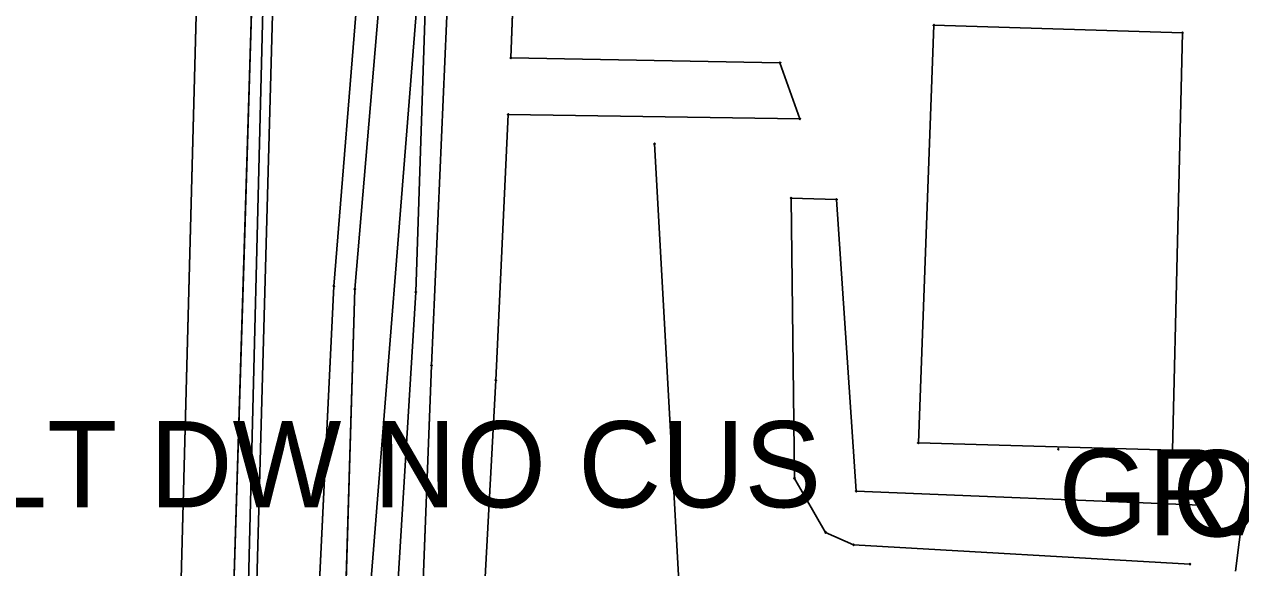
# Model space of a CAD drawing. Extents: x -99999 to 591807, y -99999 to 347168.
# Drawn here: x 591263 to 591333.7, y 320963.1 to 320994.6 of the extents above; entities that cross this region are included whole.
import ezdxf

# ---------------------------------------------------------------- set-up
doc = ezdxf.new("R2010")
doc.units = 0
for name, color, linetype in [('S_BREAKLINE', 7, 'Continuous'), ('S_BUILDING', 7, 'Continuous'), ('S_BUILDING_ANNOT', 7, 'Continuous'), ('S_DITCHLINE', 7, 'Continuous'), ('S_EDGE_PAVEMENT', 7, 'Continuous'), ('S_GAS_UTILITIES', 7, 'Continuous'), ('S_GRD_PT_SYM', 7, 'Continuous'), ('S_MSC_PT_SYM', 7, 'Continuous'), ('S_PARKING', 7, 'Continuous'), ('S_SHOULDER', 7, 'Continuous'), ('S_SIDEWALK', 7, 'Continuous'), ('S_STR_PT_SYM', 7, 'Continuous'), ('S_SURVEY_TEXT_ANNOT', 7, 'Continuous'), ('S_WATER_UTILITIES', 7, 'Continuous')]:
    doc.layers.add(name, color=color, linetype=linetype)

msp = doc.modelspace()

# ---------------------------------------------------------------- linework, layer by layer
at = {"layer": 'S_BREAKLINE'}
for points in [[(591281.365, 321113.964), (591280.102, 321094.279), (591278.461, 321053.595), (591277.738, 321005.744), (591276.372, 320956.701), (591275.927, 320916.314), (591278.746, 320910.815)], [(591289.483, 321073.177), (591287.441, 321031.099), (591286.361, 320997.239), (591285.762, 320979.109), (591282.599, 320927.538), (591281.773, 320916.307), (591282.919, 320915.494)], [(591299.626, 320987.701), (591302.537, 320935.186), (591300.154, 320921.091)]]:
    msp.add_lwpolyline(points, dxfattribs=at)
at = {"layer": 'S_BUILDING'}
for p, q in [((591314.939, 320970.353), (591315.847, 320994.589)), ((591315.847, 320994.589), (591330.281, 320994.154)), ((591330.281, 320994.154), (591329.69, 320969.927)), ((591329.69, 320969.927), (591314.939, 320970.353))]:
    msp.add_line(p, q, dxfattribs=at)
at = {"layer": 'S_DITCHLINE'}
for points in [[(591285.772, 321115.219), (591284.013, 321077.616), (591282.428, 321030.913), (591282.448, 320997.376), (591281.014, 320979.45), (591278.525, 320928.425), (591279.846, 320915.154), (591281.25, 320911.6)], [(591285.772, 321115.219), (591284.893, 321096.418), (591284.013, 321077.616), (591283.221, 321054.265), (591282.428, 321030.913), (591282.438, 321014.144), (591282.448, 320997.376), (591281.014, 320979.45), (591280.392, 320966.694), (591279.769, 320953.938), (591279.147, 320941.181), (591278.525, 320928.425), (591279.846, 320915.154), (591281.25, 320911.6)], [(591286.734, 321115.284), (591286.903, 321078.018), (591284.889, 321031.071), (591283.777, 320997.543), (591282.224, 320979.278), (591280.69, 320927.888), (591280.974, 320915.405), (591282.292, 320911.912)], [(591286.734, 321115.284), (591286.819, 321096.651), (591286.903, 321078.018), (591285.896, 321054.545), (591284.889, 321031.071), (591284.333, 321014.307), (591283.777, 320997.543), (591282.224, 320979.278), (591281.84, 320966.431), (591281.457, 320953.583), (591281.073, 320940.735), (591280.69, 320927.888), (591280.974, 320915.405), (591282.292, 320911.912)]]:
    msp.add_lwpolyline(points, dxfattribs=at)
at = {"layer": 'S_EDGE_PAVEMENT'}
for points in [[(591276.464, 321095.169), (591275.056, 321053.597), (591273.291, 321005.346), (591272, 320957.38), (591270.852, 320912.706), (591269.626, 320868.123), (591267.967, 320823.163), (591266.366, 320784.972), (591264.567, 320741.355), (591263.052, 320704.522), (591261.343, 320660.719), (591259.642, 320623.868), (591258.44, 320586.063), (591256.824, 320543.024), (591255.332, 320500.726), (591253.745, 320460.208), (591252.238, 320423.96)], [(591276.464, 321095.169), (591275.76, 321074.383), (591275.056, 321053.597), (591274.173, 321029.471), (591273.291, 321005.346), (591272.646, 320981.363), (591272, 320957.38), (591271.426, 320935.043), (591270.852, 320912.706), (591270.239, 320890.414)]]:
    msp.add_lwpolyline(points, dxfattribs=at)
at = {"layer": 'S_GAS_UTILITIES'}
msp.add_line((591287.04, 321010.989), (591279.221, 320912.81), dxfattribs=at)
at = {"layer": 'S_GRD_PT_SYM'}
for points in [[(591299.626, 320987.701), (591299.676, 320987.704), (591299.626, 320987.701), (591299.623, 320987.751), (591299.626, 320987.701), (591299.576, 320987.698), (591299.626, 320987.701), (591299.629, 320987.651)], [(591281.014, 320979.45), (591281.064, 320979.448), (591281.014, 320979.45), (591281.016, 320979.5), (591281.014, 320979.45), (591280.964, 320979.453), (591281.014, 320979.45), (591281.011, 320979.4)], [(591282.224, 320979.278), (591282.274, 320979.277), (591282.224, 320979.278), (591282.225, 320979.328), (591282.224, 320979.278), (591282.174, 320979.28), (591282.224, 320979.278), (591282.223, 320979.228)], [(591285.762, 320979.109), (591285.812, 320979.106), (591285.762, 320979.109), (591285.765, 320979.159), (591285.762, 320979.109), (591285.712, 320979.112), (591285.762, 320979.109), (591285.759, 320979.059)]]:
    msp.add_lwpolyline(points, close=True, dxfattribs=at)
at = {"layer": 'S_MSC_PT_SYM'}
for points in [[(591291.289, 320992.692), (591291.239, 320992.694), (591291.289, 320992.692), (591291.287, 320992.642), (591291.289, 320992.692), (591291.339, 320992.691), (591291.289, 320992.692), (591291.29, 320992.742)], [(591306.907, 320992.416), (591306.906, 320992.366), (591306.907, 320992.416), (591306.957, 320992.415), (591306.907, 320992.416), (591306.908, 320992.466), (591306.907, 320992.416), (591306.857, 320992.417)], [(591291.131, 320989.409), (591291.131, 320989.459), (591291.131, 320989.409), (591291.081, 320989.41), (591291.131, 320989.409), (591291.13, 320989.359), (591291.131, 320989.409), (591291.181, 320989.408)], [(591308.054, 320989.16), (591308.007, 320989.143), (591308.054, 320989.16), (591308.07, 320989.113), (591308.054, 320989.16), (591308.101, 320989.177), (591308.054, 320989.16), (591308.037, 320989.207)], [(591307.554, 320984.559), (591307.604, 320984.559), (591307.554, 320984.559), (591307.553, 320984.609), (591307.554, 320984.559), (591307.504, 320984.558), (591307.554, 320984.559), (591307.554, 320984.509)], [(591310.181, 320984.476), (591310.231, 320984.479), (591310.181, 320984.476), (591310.177, 320984.526), (591310.181, 320984.476), (591310.131, 320984.472), (591310.181, 320984.476), (591310.184, 320984.426)], [(591310.181, 320984.476), (591310.179, 320984.426), (591310.181, 320984.476), (591310.231, 320984.474), (591310.181, 320984.476), (591310.182, 320984.526), (591310.181, 320984.476), (591310.131, 320984.477)], [(591286.679, 320974.849), (591286.629, 320974.851), (591286.679, 320974.849), (591286.677, 320974.799), (591286.679, 320974.849), (591286.729, 320974.847), (591286.679, 320974.849), (591286.682, 320974.899)], [(591290.407, 320973.993), (591290.357, 320973.995), (591290.407, 320973.993), (591290.404, 320973.943), (591290.407, 320973.993), (591290.457, 320973.991), (591290.407, 320973.993), (591290.409, 320974.043)], [(591307.75, 320968.294), (591307.793, 320968.319), (591307.75, 320968.294), (591307.725, 320968.337), (591307.75, 320968.294), (591307.706, 320968.269), (591307.75, 320968.294), (591307.775, 320968.25)], [(591311.335, 320967.554), (591311.337, 320967.604), (591311.335, 320967.554), (591311.285, 320967.556), (591311.335, 320967.554), (591311.333, 320967.504), (591311.335, 320967.554), (591311.385, 320967.552)], [(591331.323, 320966.734), (591331.325, 320966.784), (591331.323, 320966.734), (591331.273, 320966.736), (591331.323, 320966.734), (591331.321, 320966.684), (591331.323, 320966.734), (591331.373, 320966.732)], [(591309.558, 320965.151), (591309.578, 320965.197), (591309.558, 320965.151), (591309.512, 320965.172), (591309.558, 320965.151), (591309.538, 320965.106), (591309.558, 320965.151), (591309.604, 320965.131)], [(591311.179, 320964.436), (591311.182, 320964.486), (591311.179, 320964.436), (591311.129, 320964.439), (591311.179, 320964.436), (591311.176, 320964.386), (591311.179, 320964.436), (591311.229, 320964.434)], [(591330.706, 320963.322), (591330.709, 320963.372), (591330.706, 320963.322), (591330.656, 320963.325), (591330.706, 320963.322), (591330.704, 320963.272), (591330.706, 320963.322), (591330.756, 320963.319)]]:
    msp.add_lwpolyline(points, close=True, dxfattribs=at)
msp.add_lwpolyline([(591323.073, 320969.988), (591323.073, 320970.038), (591323.073, 320969.988), (591323.023, 320969.988), (591323.073, 320969.988), (591323.073, 320969.938), (591323.073, 320969.988), (591323.123, 320969.988)], dxfattribs=at)
at = {"layer": 'S_PARKING'}
for points in [[(591333.347, 320962.905), (591336.048, 320984.175), (591375.728, 320979.231), (591375.78, 320957.237)], [(591333.347, 320962.905), (591336.048, 320984.175), (591355.888, 320981.703), (591375.728, 320979.231), (591375.78, 320957.237)]]:
    msp.add_lwpolyline(points, dxfattribs=at)
at = {"layer": 'S_SHOULDER'}
for points in [[(591277.867, 321093.468), (591277.224, 321053.481), (591276.53, 321005.54), (591275.054, 320957.05), (591274.315, 320914.848)], [(591277.867, 321093.468), (591277.545, 321073.475), (591277.224, 321053.481), (591276.877, 321029.51), (591276.53, 321005.54), (591275.792, 320981.295), (591275.054, 320957.05), (591274.684, 320935.949), (591274.315, 320914.848)]]:
    msp.add_lwpolyline(points, dxfattribs=at)
at = {"layer": 'S_SIDEWALK'}
for points in [[(591283.8, 320917.09), (591285.433, 320942.838), (591286.679, 320974.849), (591287.555, 320994.697), (591289.257, 321035.444), (591289.72, 321050.113), (591293.566, 321049.476)], [(591283.8, 320917.09), (591284.617, 320929.964), (591285.433, 320942.838), (591286.056, 320958.843), (591286.679, 320974.849), (591287.555, 320994.697), (591288.406, 321015.07), (591289.257, 321035.444), (591289.72, 321050.113), (591293.566, 321049.476)], [(591287.084, 320917.024), (591288.713, 320942.586), (591290.407, 320973.993), (591291.131, 320989.409), (591308.054, 320989.16), (591306.907, 320992.416), (591291.289, 320992.692), (591292.888, 321035.192), (591293.569, 321049.466)], [(591287.084, 320917.024), (591287.898, 320929.805), (591288.713, 320942.586), (591289.56, 320958.29), (591290.407, 320973.993), (591291.131, 320989.409), (591308.054, 320989.16), (591306.907, 320992.416), (591291.289, 320992.692), (591292.088, 321013.942), (591292.888, 321035.192), (591293.569, 321049.466)], [(591310.181, 320984.476), (591307.554, 320984.559), (591307.75, 320968.294), (591309.558, 320965.151), (591311.179, 320964.436), (591330.706, 320963.322)], [(591310.181, 320984.476), (591307.554, 320984.559), (591307.75, 320968.294), (591309.558, 320965.151), (591311.179, 320964.436), (591330.706, 320963.322)], [(591310.181, 320984.476), (591311.335, 320967.554), (591331.323, 320966.734)], [(591310.181, 320984.476), (591311.335, 320967.554), (591331.323, 320966.734)]]:
    msp.add_lwpolyline(points, dxfattribs=at)
at = {"layer": 'S_STR_PT_SYM'}
for points in [[(591315.847, 320994.589), (591315.847, 320994.639), (591315.847, 320994.589), (591315.797, 320994.589), (591315.847, 320994.589), (591315.847, 320994.539), (591315.847, 320994.589), (591315.897, 320994.589)], [(591330.281, 320994.154), (591330.281, 320994.204), (591330.281, 320994.154), (591330.231, 320994.154), (591330.281, 320994.154), (591330.281, 320994.104), (591330.281, 320994.154), (591330.331, 320994.154)], [(591314.939, 320970.353), (591314.939, 320970.403), (591314.939, 320970.353), (591314.889, 320970.353), (591314.939, 320970.353), (591314.939, 320970.303), (591314.939, 320970.353), (591314.989, 320970.353)], [(591329.69, 320969.927), (591329.69, 320969.977), (591329.69, 320969.927), (591329.64, 320969.927), (591329.69, 320969.927), (591329.69, 320969.877), (591329.69, 320969.927), (591329.74, 320969.927)]]:
    msp.add_lwpolyline(points, dxfattribs=at)
at = {"layer": 'S_WATER_UTILITIES'}
msp.add_line((591277.349, 321013.61), (591275.027, 320921.464), dxfattribs=at)

# ---------------------------------------------------------------- texts
at = {"layer": 'S_BUILDING_ANNOT'}
msp.add_text('ONE STORY WOOD HOUSE', height=5, dxfattribs=at).set_placement((591329.69, 320964.927))
at = {"layer": 'S_SURVEY_TEXT_ANNOT'}
for s, p in [(' ASPHALT DW NO CUS', (591236.117, 320966.615)), ('GRAVEL DW AND PK ONESTORY WOOD ', (591323.073, 320964.988))]:
    msp.add_text(s, height=5, dxfattribs=at).set_placement(p)

doc.saveas('drawing.dxf')
